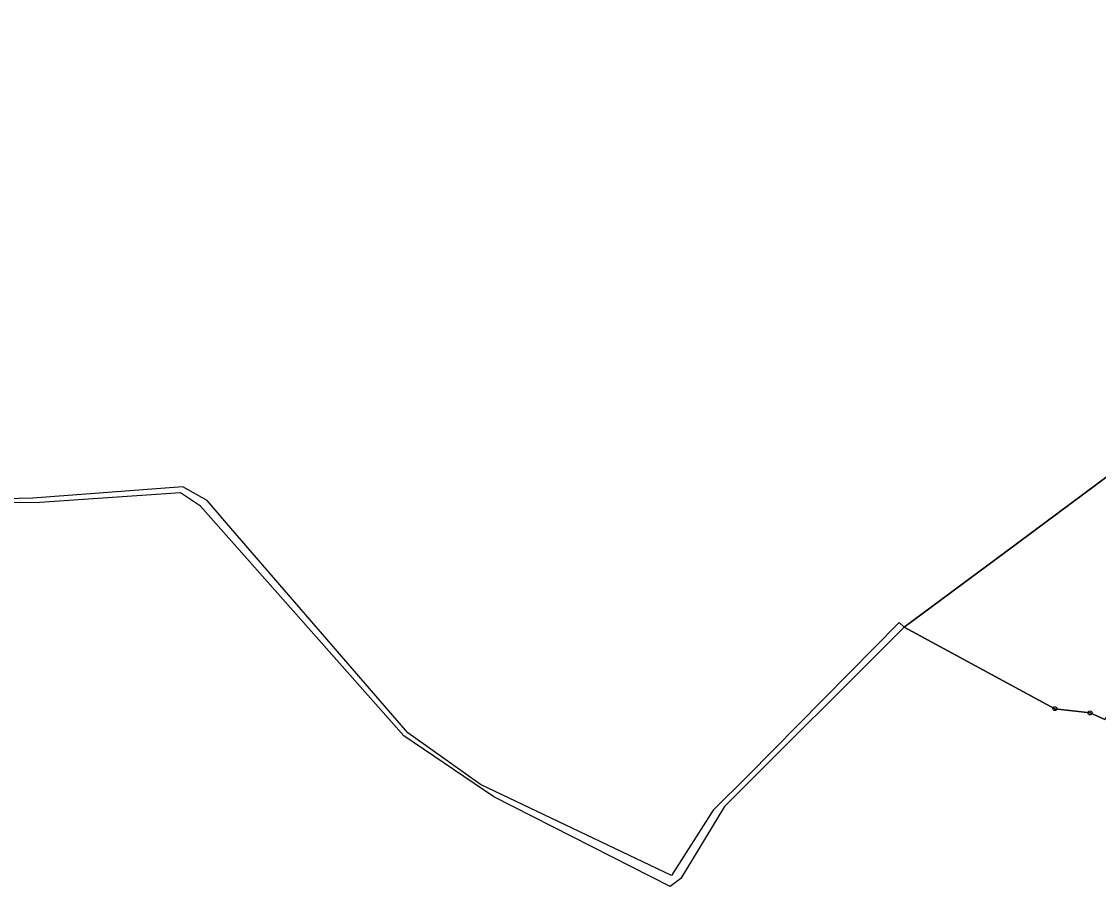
# Model space of a CAD drawing. Extents: x -680203 to -673936, y -1102717 to -1093650.
# Drawn here: x -679199.4 to -678926.3, y -1094897.5 to -1094678.2 of the extents above; entities that cross this region are included whole.
import ezdxf

# ---------------------------------------------------------------- set-up
doc = ezdxf.new("R2010")
doc.units = 0
for name, color, linetype in [('Kresba - hranice', 7, 'Continuous'), ('SOxx01xx_ŽSp_násyp_plocha', 7, 'Continuous'), ('SOxx02xx_Koleje_param další_Popis10', 7, 'Continuous'), ('x_prac', 7, 'Continuous')]:
    doc.layers.add(name, color=color, linetype=linetype)

msp = doc.modelspace()

# ---------------------------------------------------------------- linework, layer by layer
at = {"layer": 'Kresba - hranice'}
msp.add_lwpolyline([(-678894.08, -1094771.22), (-678949.79, -1094812.7), (-678975.54, -1094831.75), (-678937.34, -1094852.43), (-678928.42, -1094853.49), (-678924.65, -1094855.21)], dxfattribs=at)
at = {"layer": 'SOxx01xx_ŽSp_násyp_plocha'}
msp.add_lwpolyline([(-678791.47, -1094722.74), (-678772.97, -1094710.24), (-678770.93, -1094687.98), (-678875.71, -1094678.22), (-678875.21, -1094683.49), (-678883.77, -1094726.45), (-678894.08, -1094771.22), (-678949.79, -1094812.7), (-678975.54, -1094831.75), (-678937.34, -1094852.43), (-678928.42, -1094853.49), (-678924.65, -1094855.21), (-678916.92, -1094846.14), (-678913.05, -1094848.06), (-678860.61, -1094881.59), (-678843.54, -1094880.96), (-678821.89, -1094862.2), (-678803.28, -1094828.71), (-678798.87, -1094806.06), (-678787.57, -1094783.64), (-678786.53, -1094773.39), (-678781.58, -1094760.85), (-678770.71, -1094752.03), (-678772.97, -1094744.58)], close=True, dxfattribs=at)
at = {"layer": 'SOxx02xx_Koleje_param další_Popis10'}
for centre, radius in [((-678937.34, -1094852.43), 0.5), ((-678937.34, -1094852.43), 0.0303), ((-678928.42, -1094853.49), 0.5), ((-678928.42, -1094853.49), 0.0303)]:
    msp.add_circle(centre, radius, dxfattribs=at)
at = {"layer": 'x_prac'}
msp.add_line((-678975.54, -1094831.75), (-678976.8, -1094830.62), dxfattribs=at)
for points in [[(-678975.54, -1094831.75), (-678949.79, -1094812.7), (-678894.08, -1094771.22), (-678883.77, -1094726.45), (-678875.21, -1094683.49), (-678875.71, -1094678.22)], [(-678975.54, -1094831.75), (-679021.13, -1094877.24), (-679032.19, -1094895.45), (-679034.89, -1094897.5), (-679079.64, -1094874.79), (-679102.43, -1094859.3), (-679154.01, -1094801.09), (-679159.11, -1094797.7), (-679194.77, -1094800.14), (-679242.45, -1094800.56), (-679282.12, -1094786.94), (-679331.2, -1094780.29), (-679408.27, -1094740.5), (-679438.68, -1094728.52), (-679467.3, -1094694.64), (-679498.56, -1094682.54)], [(-678976.8, -1094830.62), (-679015.24, -1094869.44), (-679023.97, -1094878.17), (-679034.54, -1094894.72), (-679082.98, -1094871.64), (-679101.42, -1094858.58), (-679146.33, -1094806.69), (-679152.32, -1094799.64), (-679158.48, -1094796.15), (-679196.55, -1094799.02), (-679221.73, -1094799.62)], [(-678924.65, -1094855.21), (-678928.42, -1094853.49), (-678937.34, -1094852.43), (-678975.54, -1094831.75)], [(-678924.65, -1094855.21), (-678928.42, -1094853.49), (-678937.34, -1094852.43), (-678975.54, -1094831.75)]]:
    msp.add_lwpolyline(points, dxfattribs=at)

doc.saveas('drawing.dxf')
